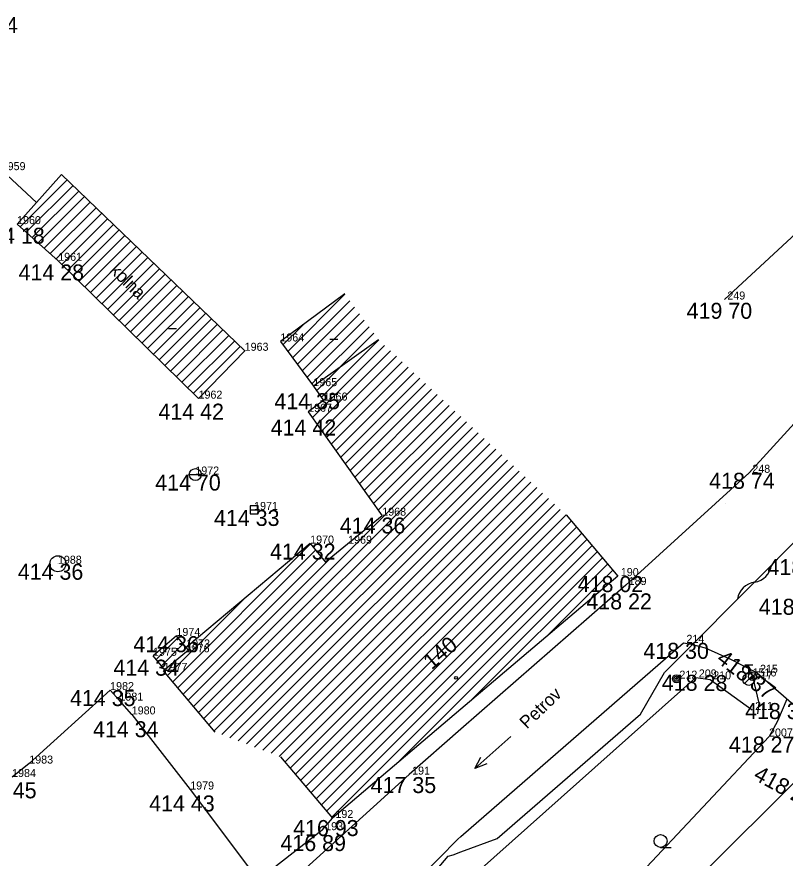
# Model space of a CAD drawing. Extents: x -559180 to -551373, y -1076947 to -1072071.
# Drawn here: x -555027.7 to -554979.8, y -1073086.5 to -1073033.9 of the extents above; entities that cross this region are included whole.
import ezdxf

# ---------------------------------------------------------------- set-up
doc = ezdxf.new("R2010")
doc.units = 0
for name, color, linetype in [('12_PLOTY', 7, 'Continuous'), ('13_PLOTY', 7, 'Continuous'), ('14_BUDOVY', 7, 'Continuous'), ('17_KOMUNIKACE', 7, 'Continuous'), ('1_VODA_ZN', 7, 'Continuous'), ('20_EL_ZN', 7, 'Continuous'), ('2_VODOVOD', 7, 'Continuous'), ('30_SDEL_ZN', 7, 'Continuous'), ('32', 7, 'Continuous'), ('3_BODY', 7, 'Continuous'), ('40_KANAL_ZN', 7, 'Continuous'), ('45_ZN_KULTURY', 7, 'Continuous'), ('47_ZN_STAV_OBJ$', 7, 'Continuous'), ('52_POPIS_UCELOVY', 7, 'Continuous'), ('54_C_POPISNA', 7, 'Continuous'), ('6_VYSKY', 7, 'Continuous')]:
    doc.layers.add(name, color=color, linetype=linetype)

# ---------------------------------------------------------------- blocks, each defined once
blk = doc.blocks.new('POINT_DISPLAY')
blk.add_line((0, 0), (0, 0))
blk = doc.blocks.new('SLB')
at = {"layer": '20_EL_ZN'}
for radius in [0.25, 0.158, 0.05]:
    blk.add_circle((0, 0), radius, dxfattribs=at)
blk = doc.blocks.new('ZAHRAD')
at = {"layer": '45_ZN_KULTURY'}
blk.add_line((0, 0), (0.65, 0.003), dxfattribs=at)
blk.add_circle((0, 0.403), 0.403, dxfattribs=at)
blk = doc.blocks.new('SMER')
at = {"layer": '52_POPIS_UCELOVY'}
for p, q in [((0, 0), (3, -0.001)), ((2.25, 0.28), (3, -0.001)), ((3, -0.001), (2.25, -0.281))]:
    blk.add_line(p, q, dxfattribs=at)
blk = doc.blocks.new('SV')
at = {"layer": '1_VODA_ZN'}
blk.add_circle((0, 0), 0.25, dxfattribs=at)
blk = doc.blocks.new('HYP')
at = {"layer": '1_VODA_ZN'}
for p, q in [((-0.25, 0.9), (0.25, 0.9)), ((0, 0.375), (0, 0.9)), ((-0.265, -0.265), (0.265, 0.265))]:
    blk.add_line(p, q, dxfattribs=at)
blk.add_circle((0, 0), 0.375, dxfattribs=at)
blk = doc.blocks.new('BZ')
at = {"layer": '47_ZN_STAV_OBJ$'}
blk.add_circle((0, 0), 0.0875, dxfattribs=at)
blk = doc.blocks.new('VP')
at = {"layer": '40_KANAL_ZN'}
blk.add_line((-0.25, 0), (0.25, 0), dxfattribs=at)
blk.add_lwpolyline([(-0.25, -0.25), (0.25, -0.25), (0.25, 0.25), (-0.25, 0.25)], close=True, dxfattribs=at)
blk = doc.blocks.new('SAK')
at = {"layer": '40_KANAL_ZN'}
blk.add_circle((0, 0), 0.5, dxfattribs=at)
blk = doc.blocks.new('BD')
at = {"layer": '47_ZN_STAV_OBJ$'}
blk.add_line((-0.25, 0), (0.25, 0), dxfattribs=at)
blk = doc.blocks.new('ST')
at = {"layer": '1_VODA_ZN'}
blk.add_line((-0.375, 0), (0.375, 0), dxfattribs=at)
blk.add_circle((0, 0), 0.375, dxfattribs=at)
blk = doc.blocks.new('SDEP')
at = {"layer": '30_SDEL_ZN'}
for centre, radius, start, end in [((0.75, -1.001), 1.251, 53.1529, 126.8469), ((2.25, 1), 1.25, 233.13, 306.8698)]:
    blk.add_arc(centre, radius, start, end, dxfattribs=at)

msp = doc.modelspace()

# ---------------------------------------------------------------- linework, layer by layer
at = {"layer": '12_PLOTY'}
for p, q in [((-554965.4, -1073034.78), (-554983.55, -1073051.59)), ((-555026.498, -1073045.521), (-555032.45, -1073040.01)), ((-554998.91, -1073087.29), (-554985.33, -1073075.19)), ((-554985.33, -1073075.19), (-554984.43, -1073075.31)), ((-554984.43, -1073075.31), (-554981.81, -1073077.22)), ((-555026.95, -1073080.57), (-555021.9, -1073075.98)), ((-555021.32, -1073076.64), (-555021.9, -1073075.98)), ((-555020.55, -1073077.5), (-555021.32, -1073076.64)), ((-555020.55, -1073077.5), (-555016.9, -1073082.19)), ((-555026.95, -1073080.57), (-555028.02, -1073081.41)), ((-555016.9, -1073082.19), (-555012.656, -1073087.842)), ((-555008.66, -1073084.73), (-555008.02, -1073083.97)), ((-555008.66, -1073084.73), (-555024.16, -1073096.8))]:
    msp.add_line(p, q, dxfattribs=at)
at = {"layer": '13_PLOTY'}
for p, q in [((-554980.8, -1073068.37), (-554969.6, -1073056.93)), ((-554987.29, -1073074.88), (-554980.8, -1073068.37)), ((-554988.78, -1073077.49), (-554987.29, -1073074.88)), ((-554997.73, -1073085.25), (-554988.78, -1073077.49)), ((-555000, -1073086.081), (-554997.73, -1073085.25)), ((-555012.45, -1073100.2), (-555000.801, -1073086.348)), ((-555000.801, -1073086.348), (-555000.49, -1073086.26)), ((-555000.49, -1073086.26), (-555000, -1073086.081))]:
    msp.add_line(p, q, dxfattribs=at)
at = {"layer": '14_BUDOVY'}
for p, q in [((-555024.938, -1073043.771), (-555027.71, -1073046.88)), ((-555024.938, -1073043.771), (-555013.5, -1073054.79)), ((-555027.71, -1073046.88), (-555025.14, -1073049.17)), ((-555025.14, -1073049.17), (-555016.38, -1073057.78)), ((-555007.248, -1073051.24), (-555011.27, -1073054.21)), ((-555011.27, -1073054.21), (-555009.21, -1073057)), ((-555005.135, -1073054.102), (-555009.21, -1073057)), ((-555016.38, -1073057.78), (-555013.5, -1073054.79)), ((-555009.21, -1073057), (-555008.57, -1073057.9)), ((-555008.57, -1073057.9), (-555009.54, -1073058.6)), ((-555009.54, -1073058.6), (-555004.91, -1073065.09)), ((-555004.91, -1073065.09), (-555008.45, -1073067.998)), ((-554993.434, -1073065.046), (-554990.2, -1073068.86)), ((-555009.41, -1073066.83), (-555017.15, -1073073.32)), ((-555009.41, -1073066.83), (-555008.45, -1073067.998)), ((-554990.2, -1073068.86), (-555000, -1073077.17)), ((-555017.76, -1073072.6), (-555019.22, -1073073.84)), ((-555017.15, -1073073.32), (-555017.76, -1073072.6)), ((-555017.015, -1073073.481), (-555017.15, -1073073.32)), ((-555018.484, -1073074.716), (-555019.22, -1073073.84)), ((-555017.015, -1073073.481), (-555018.56, -1073074.78)), ((-555015.343, -1073078.607), (-555018.56, -1073074.78)), ((-555000, -1073077.17), (-555008.02, -1073083.97)), ((-555011.254, -1073080.156), (-555008.02, -1073083.97))]:
    msp.add_line(p, q, dxfattribs=at)
at = {"layer": '17_KOMUNIKACE'}
for p, q in [((-554961.99, -1073040.33), (-554981.99, -1073062.41)), ((-554989.71, -1073069.42), (-554981.99, -1073062.41)), ((-554989.71, -1073069.42), (-555000, -1073078.431)), ((-555000, -1073085.135), (-554986.1, -1073073.03)), ((-554981.51, -1073074.9), (-554972.1, -1073083.15)), ((-555000, -1073078.431), (-555003.23, -1073081.26)), ((-554980.76, -1073078.88), (-554993.29, -1073092.23)), ((-555003.23, -1073081.26), (-555034.85, -1073109.89)), ((-554991.35, -1073093.86), (-554978.72, -1073081.27)), ((-555016.13, -1073101.35), (-555000.19, -1073085.3)), ((-555000.19, -1073085.3), (-555000, -1073085.135))]:
    msp.add_line(p, q, dxfattribs=at)
for points in [[(-554986.1, -1073073.03), (-554985.616, -1073073.121), (-554984.758, -1073073.339), (-554983.17, -1073074.043), (-554981.51, -1073074.9)], [(-554979.641, -1073076.538), (-554980.238, -1073077.922), (-554980.76, -1073078.88)]]:
    msp.add_lwpolyline(points, dxfattribs=at)
at = {"layer": '2_VODOVOD'}
for p, q in [((-554981.79, -1073075.13), (-554982.03, -1073075.31)), ((-554981.58, -1073074.95), (-554981.79, -1073075.13)), ((-554981.79, -1073075.13), (-554981.399, -1073076.805)), ((-554981.399, -1073076.805), (-554981.48, -1073077.461))]:
    msp.add_line(p, q, dxfattribs=at)
at = {"layer": '32'}
for p, q in [((-555027.514, -1073047.054), (-555024.578, -1073044.118)), ((-555027.14, -1073047.388), (-555024.218, -1073044.465)), ((-555026.766, -1073047.721), (-555023.858, -1073044.812)), ((-555026.393, -1073048.054), (-555023.497, -1073045.159)), ((-555026.019, -1073048.387), (-555023.137, -1073045.506)), ((-555025.645, -1073048.72), (-555022.777, -1073045.853)), ((-555025.271, -1073049.053), (-555022.417, -1073046.2)), ((-555024.908, -1073049.398), (-555022.057, -1073046.547)), ((-555024.551, -1073049.748), (-555021.697, -1073046.894)), ((-555024.195, -1073050.099), (-555021.336, -1073047.241)), ((-555023.838, -1073050.449), (-555020.976, -1073047.588)), ((-555023.482, -1073050.8), (-555020.616, -1073047.934)), ((-555023.125, -1073051.15), (-555020.256, -1073048.281)), ((-555022.768, -1073051.501), (-555019.896, -1073048.628)), ((-555022.412, -1073051.851), (-555019.536, -1073048.975)), ((-555022.055, -1073052.202), (-555019.176, -1073049.322)), ((-555021.699, -1073052.552), (-555018.815, -1073049.669)), ((-555021.342, -1073052.903), (-555018.455, -1073050.016)), ((-555020.985, -1073053.253), (-555018.095, -1073050.363)), ((-555020.629, -1073053.604), (-555017.735, -1073050.71)), ((-555020.272, -1073053.954), (-555017.375, -1073051.057)), ((-555010.812, -1073054.83), (-555007.237, -1073051.255)), ((-555019.916, -1073054.305), (-555017.015, -1073051.404)), ((-555019.559, -1073054.655), (-555016.655, -1073051.751)), ((-555010.512, -1073055.236), (-555006.937, -1073051.661)), ((-555019.202, -1073055.006), (-555016.294, -1073052.098)), ((-555010.212, -1073055.643), (-555006.637, -1073052.068)), ((-555018.846, -1073055.356), (-555015.934, -1073052.445)), ((-555018.489, -1073055.707), (-555015.574, -1073052.792)), ((-555009.911, -1073056.05), (-555006.336, -1073052.475)), ((-555018.133, -1073056.057), (-555015.214, -1073053.139)), ((-555011.113, -1073054.423), (-555009.855, -1073053.165)), ((-555009.611, -1073056.457), (-555006.036, -1073052.882)), ((-555009.311, -1073056.864), (-555005.736, -1073053.288)), ((-555017.776, -1073056.408), (-555014.854, -1073053.486)), ((-555017.419, -1073056.758), (-555014.494, -1073053.833)), ((-555007.583, -1073055.843), (-555005.435, -1073053.695)), ((-555017.063, -1073057.109), (-555014.134, -1073054.18)), ((-555008.714, -1073057.698), (-555005.126, -1073054.11)), ((-555016.706, -1073057.459), (-555013.773, -1073054.527)), ((-555009.277, -1073058.969), (-555004.761, -1073054.452)), ((-555008.983, -1073059.381), (-555004.395, -1073054.794)), ((-555008.688, -1073059.794), (-555004.03, -1073055.136)), ((-555009.007, -1073057.285), (-555007.522, -1073055.8)), ((-555008.394, -1073060.207), (-555003.664, -1073055.477)), ((-555008.099, -1073060.619), (-555003.299, -1073055.819)), ((-555007.805, -1073061.032), (-555002.934, -1073056.161)), ((-555007.51, -1073061.445), (-555002.568, -1073056.503)), ((-555007.216, -1073061.858), (-555002.203, -1073056.844)), ((-555006.922, -1073062.27), (-555001.838, -1073057.186)), ((-555006.627, -1073062.683), (-555001.472, -1073057.528)), ((-555006.333, -1073063.096), (-555001.107, -1073057.87)), ((-555006.038, -1073063.508), (-555000.741, -1073058.211)), ((-555005.744, -1073063.921), (-555000.376, -1073058.553)), ((-555005.45, -1073064.334), (-555000.011, -1073058.895)), ((-555016.697, -1073076.996), (-554999.28, -1073059.578)), ((-555005.155, -1073064.746), (-554999.645, -1073059.237)), ((-555016.375, -1073077.38), (-554998.915, -1073059.92)), ((-555016.052, -1073077.764), (-554998.549, -1073060.262)), ((-555015.729, -1073078.148), (-554998.184, -1073060.603)), ((-555015.406, -1073078.532), (-554997.818, -1073060.945)), ((-555014.93, -1073078.764), (-554997.453, -1073061.287)), ((-555014.417, -1073078.958), (-554997.088, -1073061.629)), ((-555013.904, -1073079.152), (-554996.722, -1073061.97)), ((-555013.391, -1073079.346), (-554996.357, -1073062.312)), ((-555012.878, -1073079.541), (-554995.992, -1073062.654)), ((-555012.366, -1073079.735), (-554995.626, -1073062.996)), ((-555011.853, -1073079.929), (-554995.261, -1073063.337)), ((-555011.34, -1073080.123), (-554994.895, -1073063.679)), ((-555010.984, -1073080.475), (-554994.53, -1073064.021)), ((-555010.659, -1073080.857), (-554994.165, -1073064.363)), ((-555010.335, -1073081.24), (-554993.799, -1073064.704)), ((-555010.011, -1073081.623), (-554993.434, -1073065.046)), ((-555009.686, -1073082.005), (-554993.11, -1073065.429)), ((-555009.362, -1073082.388), (-554992.785, -1073065.811)), ((-555009.037, -1073082.77), (-554992.461, -1073066.194)), ((-555017.989, -1073075.459), (-555009.388, -1073066.857)), ((-555008.713, -1073083.153), (-554992.136, -1073066.577)), ((-555008.388, -1073083.536), (-554991.812, -1073066.959)), ((-555017.666, -1073075.843), (-555009.069, -1073067.245)), ((-555008.064, -1073083.918), (-554991.487, -1073067.342)), ((-555017.343, -1073076.227), (-555008.75, -1073067.634)), ((-555017.02, -1073076.612), (-555008.208, -1073067.799)), ((-555003.999, -1073080.56), (-554991.163, -1073067.725)), ((-554999.35, -1073076.619), (-554990.838, -1073068.107)), ((-554994.699, -1073072.675), (-554990.514, -1073068.49)), ((-555018.312, -1073075.075), (-555013.48, -1073070.242)), ((-555019.023, -1073074.075), (-555017.663, -1073072.715)), ((-555018.7, -1073074.459), (-555017.339, -1073073.097))]:
    msp.add_line(p, q, dxfattribs=at)

# ---------------------------------------------------------------- block references
at = {"layer": '1_VODA_ZN'}
for name, p in [('POINT_DISPLAY', (-555027.71, -1073046.88)), ('POINT_DISPLAY', (-555025.14, -1073049.17)), ('POINT_DISPLAY', (-554983.55, -1073051.59)), ('POINT_DISPLAY', (-555011.27, -1073054.21)), ('POINT_DISPLAY', (-555013.5, -1073054.79)), ('POINT_DISPLAY', (-555009.21, -1073057)), ('POINT_DISPLAY', (-555016.38, -1073057.78)), ('POINT_DISPLAY', (-555008.57, -1073057.9)), ('POINT_DISPLAY', (-555009.54, -1073058.6)), ('ST', (-555016.58, -1073062.52)), ('ST', (-555016.58, -1073062.52)), ('POINT_DISPLAY', (-555016.58, -1073062.52)), ('POINT_DISPLAY', (-554981.99, -1073062.41)), ('POINT_DISPLAY', (-554983.468, -1073064.324)), ('POINT_DISPLAY', (-554983.468, -1073064.324)), ('POINT_DISPLAY', (-555012.91, -1073064.73)), ('POINT_DISPLAY', (-555004.91, -1073065.09)), ('POINT_DISPLAY', (-555009.41, -1073066.83)), ('POINT_DISPLAY', (-555007.04, -1073066.84)), ('POINT_DISPLAY', (-555025.16, -1073068.09)), ('POINT_DISPLAY', (-554990.2, -1073068.86)), ('POINT_DISPLAY', (-554989.71, -1073069.42)), ('POINT_DISPLAY', (-555017.76, -1073072.6)), ('POINT_DISPLAY', (-555017.15, -1073073.32)), ('POINT_DISPLAY', (-554986.1, -1073073.03)), ('POINT_DISPLAY', (-555019.22, -1073073.84)), ('POINT_DISPLAY', (-555017.18, -1073073.62)), ('POINT_DISPLAY', (-555018.56, -1073074.78)), ('HYP', (-554982.03, -1073075.31)), ('SV', (-554981.79, -1073075.13)), ('POINT_DISPLAY', (-554981.51, -1073074.9)), ('POINT_DISPLAY', (-554986.54, -1073075.27)), ('POINT_DISPLAY', (-554985.33, -1073075.19)), ('POINT_DISPLAY', (-554984.43, -1073075.31)), ('POINT_DISPLAY', (-554982.03, -1073075.31)), ('POINT_DISPLAY', (-554981.79, -1073075.13)), ('POINT_DISPLAY', (-555021.9, -1073075.98)), ('POINT_DISPLAY', (-555021.32, -1073076.64)), ('POINT_DISPLAY', (-555020.55, -1073077.5)), ('POINT_DISPLAY', (-554981.81, -1073077.22)), ('POINT_DISPLAY', (-554980.76, -1073078.88)), ('POINT_DISPLAY', (-555026.95, -1073080.57)), ('POINT_DISPLAY', (-555003.23, -1073081.26)), ('POINT_DISPLAY', (-555016.9, -1073082.19)), ('POINT_DISPLAY', (-555008.02, -1073083.97)), ('POINT_DISPLAY', (-555008.66, -1073084.73)), ('POINT_DISPLAY', (-555000.19, -1073085.3)), ('POINT_DISPLAY', (-555000.49, -1073086.26))]:
    msp.add_blockref(name, p, dxfattribs=at)
at = {"layer": '20_EL_ZN'}
msp.add_blockref('SLB', (-554986.54, -1073075.27), dxfattribs=at)
at = {"layer": '30_SDEL_ZN', "xscale": 0.9999994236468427, "yscale": 0.9999994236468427, "rotation": 45.088104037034}
msp.add_blockref('SDEP', (-554982.724, -1073070.3), dxfattribs=at)
at = {"layer": '32'}
for p in [(-555024.938, -1073043.771), (-554993.434, -1073065.046), (-555011.254, -1073080.156)]:
    msp.add_blockref('POINT_DISPLAY', p, dxfattribs=at)
at = {"layer": '40_KANAL_ZN'}
for name, p in [('VP', (-555012.91, -1073064.73)), ('SAK', (-555025.16, -1073068.09))]:
    msp.add_blockref(name, p, dxfattribs=at)
at = {"layer": '45_ZN_KULTURY'}
msp.add_blockref('ZAHRAD', (-554987.53, -1073085.811), dxfattribs=at)
at = {"layer": '47_ZN_STAV_OBJ$'}
for name, p in [('BD', (-555018.013, -1073053.398)), ('BD', (-555007.931, -1073054.075)), ('BZ', (-555000.301, -1073075.221))]:
    msp.add_blockref(name, p, dxfattribs=at)
at = {"layer": '52_POPIS_UCELOVY', "xscale": 1.0000012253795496, "yscale": 1.00000122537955, "rotation": -138.30431055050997}
msp.add_blockref('SMER', (-554996.887, -1073078.884), dxfattribs=at)

# ---------------------------------------------------------------- texts
at = {"layer": '3_BODY'}
for s, p in [('1959', (-555028.67, -1073043.51)), ('1960', (-555027.71, -1073046.88)), ('1961', (-555025.14, -1073049.17)), (' 249', (-554983.55, -1073051.59)), ('1964', (-555011.27, -1073054.21)), ('1963', (-555013.5, -1073054.79)), ('1965', (-555009.21, -1073057)), ('1962', (-555016.38, -1073057.78)), ('1966', (-555008.57, -1073057.9)), ('1967', (-555009.54, -1073058.6)), ('1972', (-555016.58, -1073062.52)), (' 248', (-554981.99, -1073062.41)), ('1971', (-555012.91, -1073064.73)), ('1968', (-555004.91, -1073065.09)), ('1970', (-555009.41, -1073066.83)), ('1969', (-555007.04, -1073066.84)), ('1988', (-555025.16, -1073068.09)), (' 190', (-554990.2, -1073068.86)), (' 189', (-554989.71, -1073069.42)), ('1974', (-555017.76, -1073072.6)), (' 214', (-554986.1, -1073073.03)), ('1976', (-555017.18, -1073073.62)), ('1973', (-555017.15, -1073073.32)), ('1975', (-555019.22, -1073073.84)), ('1977', (-555018.56, -1073074.78)), (' 212', (-554986.54, -1073075.27)), (' 209', (-554985.33, -1073075.19)), (' 210', (-554984.43, -1073075.31)), ('1517', (-554982.03, -1073075.31)), ('1516', (-554981.79, -1073075.13)), (' 215', (-554981.51, -1073074.9)), ('1982', (-555021.9, -1073075.98)), ('1981', (-555021.32, -1073076.64)), ('1980', (-555020.55, -1073077.5)), (' 211', (-554981.81, -1073077.22)), ('2007', (-554980.76, -1073078.88)), ('1983', (-555026.95, -1073080.57)), ('1984', (-555028.02, -1073081.41)), (' 191', (-555003.23, -1073081.26)), ('1979', (-555016.9, -1073082.19)), (' 192', (-555008.02, -1073083.97)), (' 193', (-555008.66, -1073084.73))]:
    msp.add_text(s, height=0.5, dxfattribs=at).set_placement(p)
at = {"layer": '52_POPIS_UCELOVY'}
for s, rotation, p in [('kolna', 315.4948, (-555021.977, -1073049.826)), ('Petrov', 43.7476, (-554995.876, -1073078.449))]:
    msp.add_text(s, height=0.8, rotation=rotation, dxfattribs=at).set_placement(p)
at = {"layer": '54_C_POPISNA'}
msp.add_text('140', height=1, rotation=40.2954, dxfattribs=at).set_placement((-555001.826, -1073074.75))
at = {"layer": '6_VYSKY'}
for s, p in [('414 34', (-555031.754, -1073034.949)), ('414 18', (-555030.073, -1073048.108)), ('414 28', (-555027.617, -1073050.397)), ('419 70', (-554985.903, -1073052.793)), ('414 35', (-555011.644, -1073058.441)), ('414 42', (-555018.885, -1073059.093)), ('414 42', (-555011.874, -1073060.084)), ('414 70', (-555019.085, -1073063.52)), ('418 74', (-554984.495, -1073063.41)), ('414 33', (-555015.415, -1073065.73)), ('414 36', (-555007.557, -1073066.204)), ('414 32', (-555011.915, -1073067.83)), ('418 70', (-554980.855, -1073068.803)), ('414 36', (-555027.665, -1073069.09)), ('418 02', (-554992.705, -1073069.86)), ('418 22', (-554992.165, -1073070.94)), ('418 60', (-554981.395, -1073071.28)), ('414 36', (-555020.45, -1073073.614)), ('418 30', (-554988.605, -1073074.03)), ('414 34', (-555021.696, -1073075.082)), ('414 35', (-555024.405, -1073076.98)), ('418 38', (-554982.255, -1073077.79)), ('414 34', (-555022.969, -1073078.927)), ('418 27', (-554983.265, -1073079.88)), ('417 35', (-555005.634, -1073082.413)), ('414 45', (-555030.582, -1073082.741)), ('414 43', (-555019.462, -1073083.559)), ('416 93', (-555010.475, -1073085.097)), ('416 89', (-555011.266, -1073086.035))]:
    msp.add_text(s, height=1, dxfattribs=at).set_placement(p)
for s, rotation, p in [('418 37', 322.7485, (-554984.109, -1073074.18)), ('418 28', 359.4426, (-554987.457, -1073076.006)), ('418 26', 331.5088, (-554981.796, -1073081.523))]:
    msp.add_text(s, height=1, rotation=rotation, dxfattribs=at).set_placement(p)

doc.saveas('drawing.dxf')
